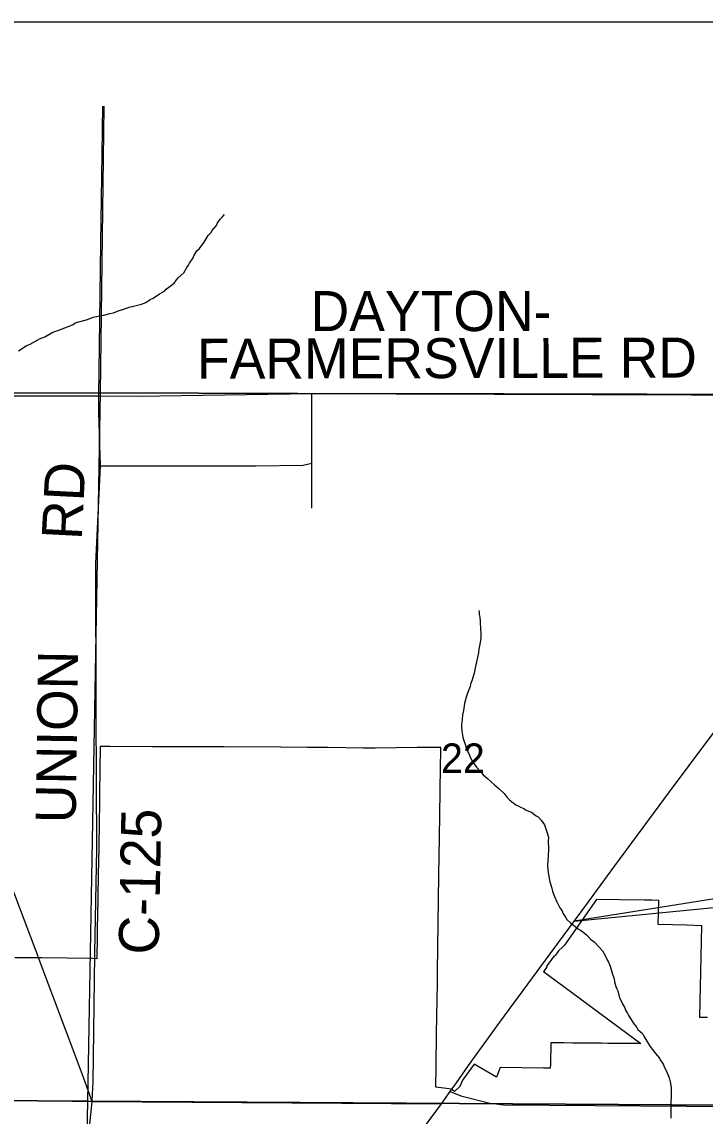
# Model space of a CAD drawing. Extents: x 0 to 34, y 0 to 22.
# Drawn here: x 2.955 to 3.924, y 15.768 to 17.321 of the extents above; entities that cross this region are included whole.
import ezdxf

# ---------------------------------------------------------------- set-up
doc = ezdxf.new("R2010")
doc.units = 0
for name, color, linetype in [('GM_X_County_Road', 7, 'Continuous'), ('GM_X_County_Road_Text', 7, 'Continuous'), ('GM_X_Interchange_Ramps', 7, 'Continuous'), ('GM_X_Minor_River', 7, 'Continuous'), ('GM_X_Section', 7, 'Continuous'), ('GM_X_Section_Text', 7, 'Continuous'), ('GM_X_State_Route', 7, 'Continuous'), ('GM_X_State_Shield', 7, 'Continuous'), ('GM_X_Township_Road', 7, 'Continuous'), ('SH_Data', 7, 'Continuous'), ('SH_Text', 7, 'Continuous')]:
    doc.layers.add(name, color=color, linetype=linetype)

msp = doc.modelspace()

# ---------------------------------------------------------------- linework, layer by layer
at = {"layer": 'GM_X_County_Road'}
for points in [[(2.9739, 16.0048), (2.9448, 16.0825), (2.8399, 16.3533), (2.7746, 16.5176), (2.7346, 16.6245), (2.707, 16.6961), (2.6839, 16.7319), (2.6556, 16.7576), (2.6288, 16.7772), (2.6089, 16.7905), (2.6107, 16.9419), (2.6089, 16.9612), (2.6005, 16.9874), (2.5848, 17.0188), (2.5494, 17.0939), (2.5063, 17.2013)], [(3.0639, 16.7903), (3.0647, 16.8607), (3.0668, 17.0065), (3.0686, 17.1337), (3.0694, 17.2013)], [(2.1171, 16.7968), (2.2769, 16.7951), (2.4356, 16.7891), (2.5828, 16.7904), (2.6089, 16.7905), (2.664, 16.7909), (2.8237, 16.7904), (3.0081, 16.7905), (3.0639, 16.7903), (3.1192, 16.79), (3.3661, 16.7938), (3.6388, 16.7936), (4.0443, 16.793), (4.283, 16.7943)], [(3.0602, 16.3421), (3.0596, 16.5524), (3.0663, 16.6909), (3.0637, 16.7669), (3.0639, 16.7903)], [(3.058, 15.9976), (3.058, 15.9996), (3.0608, 16.1477), (3.0602, 16.3421)], [(3.0543, 15.7893), (3.0388, 15.8321), (2.9778, 15.9944), (2.9757, 16.0001), (2.9739, 16.0048)], [(3.0548, 15.7993), (3.0557, 15.8164), (3.058, 15.9976)], [(3.0365, 15.2041), (3.0346, 15.2161), (3.0374, 15.3737), (3.0394, 15.4793), (3.0423, 15.5906), (3.0436, 15.6833), (3.0543, 15.7893), (3.0548, 15.7993)]]:
    msp.add_lwpolyline(points, dxfattribs=at)
at = {"layer": 'GM_X_Interchange_Ramps'}
msp.add_lwpolyline([(3.9272, 15.9082), (3.9166, 15.9084), (3.9171, 15.9319), (3.9176, 15.9514), (3.9185, 15.995), (3.9194, 16.0385), (3.8981, 16.0391), (3.8573, 16.0403), (3.8582, 16.0745), (3.8483, 16.0746), (3.8382, 16.0747), (3.8027, 16.0752), (3.7697, 16.0756), (3.7244, 16.0108), (3.7212, 16.0076), (3.7161, 16.0027), (3.7118, 15.9968), (3.7105, 15.9951), (3.7098, 15.9956), (3.6985, 15.9804), (3.6993, 15.9798), (3.6948, 15.9737), (3.7455, 15.9361), (3.8019, 15.8942), (3.8328, 15.8712), (3.8128, 15.8714), (3.8084, 15.8714), (3.7999, 15.8715), (3.7948, 15.8715), (3.7859, 15.8716), (3.7769, 15.8717), (3.7759, 15.8717), (3.7589, 15.8719), (3.741, 15.872), (3.7364, 15.8721), (3.723, 15.8722), (3.7051, 15.8724), (3.7045, 15.8427), (3.7043, 15.8365), (3.7018, 15.8365), (3.6949, 15.8366), (3.6334, 15.8372), (3.6279, 15.8235), (3.6135, 15.8321), (3.5964, 15.8422), (3.5798, 15.8192), (3.5759, 15.8106), (3.5684, 15.8034), (3.5637, 15.8066), (3.5573, 15.8074), (3.542, 15.8092), (3.5424, 15.8387), (3.5426, 15.8545), (3.5428, 15.87), (3.5429, 15.8718), (3.5431, 15.8851), (3.5434, 15.9096), (3.5438, 15.934), (3.5441, 15.9565), (3.5443, 15.9737), (3.5463, 16.1101), (3.5471, 16.1636), (3.548, 16.2292), (3.5481, 16.2341), (3.5485, 16.2594), (3.5489, 16.2915), (3.543, 16.2914), (3.5154, 16.2912), (3.4559, 16.2906), (3.4387, 16.2907), (3.3892, 16.2912), (3.36, 16.2914), (3.322, 16.2918), (3.2419, 16.2925), (3.2165, 16.2925), (3.1687, 16.2926), (3.14, 16.2926), (3.0794, 16.2927), (3.0685, 16.2927), (3.0658, 16.2927), (3.0648, 16.2268), (3.0646, 16.2157), (3.0641, 16.1815), (3.0632, 16.1253), (3.0631, 16.1157), (3.0624, 16.0752), (3.0616, 16.0342), (3.0616, 16.03), (3.0615, 16.0215), (3.0611, 15.9942), (3.0611, 15.9917), (3.0547, 15.9918), (2.9832, 15.9928), (2.975, 15.9929), (2.9447, 15.993)], dxfattribs=at)
at = {"layer": 'GM_X_Minor_River'}
for points in [[(2.9501, 16.8543), (2.9606, 16.8613), (2.9675, 16.8642), (2.9795, 16.8715), (2.9872, 16.874), (2.9985, 16.8806), (3.0058, 16.8831), (3.0219, 16.8891), (3.0273, 16.8917), (3.0304, 16.8939), (3.0477, 16.8988), (3.0558, 16.902), (3.0654, 16.9041), (3.0711, 16.9051), (3.0796, 16.9072), (3.0846, 16.9082), (3.0927, 16.9114), (3.098, 16.9128), (3.1069, 16.9164), (3.113, 16.9178), (3.1245, 16.9205), (3.1307, 16.9231), (3.1369, 16.9271), (3.1411, 16.9289), (3.1501, 16.9352), (3.157, 16.9392), (3.1594, 16.9418), (3.1707, 16.9503), (3.1742, 16.9551), (3.1766, 16.9577), (3.1844, 16.9652), (3.1888, 16.9727), (3.1911, 16.976), (3.1924, 16.9787), (3.1979, 16.9862), (3.1987, 16.9892), (3.2031, 16.9963), (3.2066, 16.9997), (3.2133, 17.0083), (3.2189, 17.018), (3.2232, 17.0221), (3.2244, 17.0248), (3.2307, 17.0322), (3.2316, 17.0352), (3.2359, 17.0412), (3.2386, 17.0438), (3.2422, 17.0479)], [(3.6032, 16.486), (3.6035, 16.4834), (3.6034, 16.4803), (3.6044, 16.4765), (3.605, 16.4704), (3.605, 16.467), (3.6052, 16.4624), (3.6051, 16.4597), (3.6057, 16.4532), (3.6056, 16.4464), (3.605, 16.4403), (3.6029, 16.4308), (3.6024, 16.4262), (3.601, 16.419), (3.5997, 16.413), (3.598, 16.4046), (3.5972, 16.4016), (3.5963, 16.3971), (3.593, 16.3861), (3.5913, 16.3812), (3.5905, 16.3781), (3.588, 16.371), (3.5868, 16.3683), (3.5851, 16.3627), (3.5826, 16.354), (3.5821, 16.3505), (3.5812, 16.3441), (3.5799, 16.338), (3.5793, 16.3312), (3.5784, 16.3236), (3.5783, 16.3209), (3.5789, 16.3148), (3.5802, 16.306), (3.5813, 16.3029), (3.5838, 16.296), (3.5852, 16.291), (3.5862, 16.2876), (3.5895, 16.2806), (3.5909, 16.2779), (3.5942, 16.2714), (3.5997, 16.2636), (3.6056, 16.257), (3.6093, 16.2527), (3.6153, 16.2476), (3.6205, 16.2429), (3.6257, 16.2382), (3.6313, 16.2331), (3.6388, 16.2261), (3.6432, 16.2206), (3.6465, 16.2171), (3.6499, 16.2144), (3.6525, 16.2124), (3.6555, 16.2101), (3.6589, 16.2088), (3.6623, 16.2068), (3.6668, 16.2048), (3.6694, 16.2032), (3.6732, 16.2012), (3.6777, 16.1996), (3.6844, 16.1945), (3.6871, 16.1929), (3.6915, 16.1882), (3.6959, 16.1816), (3.6991, 16.1732), (3.7016, 16.164), (3.7014, 16.1579), (3.7016, 16.1487), (3.7012, 16.1362), (3.7007, 16.132), (3.7005, 16.1228), (3.7014, 16.1141), (3.7017, 16.1114), (3.7031, 16.1033), (3.7037, 16.1007), (3.7066, 16.0918), (3.7076, 16.0876), (3.7083, 16.0849), (3.7105, 16.0799), (3.7137, 16.0726), (3.718, 16.0637), (3.721, 16.0598), (3.722, 16.0564), (3.7242, 16.0533), (3.7257, 16.0506), (3.7279, 16.0475), (3.7335, 16.042), (3.7372, 16.0392), (3.7443, 16.0337), (3.747, 16.0322), (3.7507, 16.0298), (3.7556, 16.0255), (3.7615, 16.0196), (3.7664, 16.0157), (3.7741, 16.0075), (3.7782, 16.0028), (3.7822, 15.9962), (3.7855, 15.9893), (3.7869, 15.9866), (3.7891, 15.9812), (3.7919, 15.9712), (3.7951, 15.9631)], [(3.7951, 15.9631), (3.7954, 15.9589), (3.7975, 15.9524), (3.7986, 15.949), (3.8, 15.9459), (3.8018, 15.9401), (3.8024, 15.9363), (3.8057, 15.9301), (3.8071, 15.9266), (3.8101, 15.922), (3.8111, 15.9189), (3.814, 15.9139), (3.8155, 15.9112), (3.8181, 15.9069), (3.8221, 15.9007), (3.8269, 15.8942), (3.8287, 15.8911), (3.835, 15.8856), (3.8372, 15.8817), (3.8398, 15.8771), (3.8453, 15.8686), (3.8504, 15.8616), (3.8537, 15.8573), (3.8563, 15.8538), (3.8593, 15.8507), (3.8604, 15.848), (3.8637, 15.8437), (3.8651, 15.841), (3.8658, 15.8383), (3.868, 15.8348), (3.8713, 15.8275), (3.8731, 15.8229), (3.8744, 15.8172), (3.8758, 15.8091), (3.8759, 15.8007), (3.8758, 15.7946), (3.8753, 15.7897), (3.8755, 15.7836), (3.8752, 15.7729), (3.8755, 15.7687), (3.8754, 15.7653)]]:
    msp.add_lwpolyline(points, dxfattribs=at)
at = {"layer": 'GM_X_Section'}
msp.add_lwpolyline([(4.0506, 17.2013), (4.0439, 16.7912), (3.0664, 16.7946), (3.0714, 17.2013)], dxfattribs=at)
for points in [[(3.0664, 16.7946), (4.0439, 16.7912), (4.0274, 15.7833), (3.0481, 15.7894)], [(3.0481, 15.7894), (4.0274, 15.7833), (4.0198, 14.784), (3.0289, 14.7963)]]:
    msp.add_lwpolyline(points, close=True, dxfattribs=at)
at = {"layer": 'GM_X_State_Route'}
msp.add_line((3.5501, 15.7858), (3.5622, 15.8032), dxfattribs=at)
for points in [[(3.5622, 15.8032), (3.5711, 15.8155), (3.5884, 15.84), (3.6326, 15.9018), (3.6726, 15.9555), (3.7225, 16.0236), (3.7496, 16.0602), (3.7945, 16.1214), (3.8283, 16.1669), (3.8734, 16.2283), (3.9291, 16.3031), (3.9895, 16.3833), (4.0157, 16.4179), (4.0387, 16.4512)], [(3.3868, 15.5648), (3.412, 15.5986), (3.4609, 15.6653), (3.5071, 15.7277), (3.5501, 15.7858)]]:
    msp.add_lwpolyline(points, dxfattribs=at)
at = {"layer": 'GM_X_State_Shield'}
msp.add_lwpolyline([(2.1171, 17.2013), (2.1171, 16.794), (3.0664, 16.7946), (3.0714, 17.2013)], dxfattribs=at)
for points in [[(2.1171, 16.794), (2.1171, 15.7957), (3.0481, 15.7894), (3.0664, 16.7946)], [(2.1171, 15.7957), (2.1171, 14.8034), (3.0289, 14.7963), (3.0481, 15.7894)]]:
    msp.add_lwpolyline(points, close=True, dxfattribs=at)
at = {"layer": 'GM_X_Township_Road'}
msp.add_line((3.5501, 15.7858), (3.5622, 15.8032), dxfattribs=at)
for points in [[(3.3661, 16.6822), (3.3662, 16.695), (3.3661, 16.7938)], [(3.0663, 16.6909), (3.2862, 16.6911), (3.3537, 16.692), (3.3662, 16.695)], [(3.3661, 16.6312), (3.366, 16.6703), (3.3661, 16.6822)], [(2.5465, 15.7951), (2.5643, 15.796), (2.5889, 15.7974), (2.613, 15.7981), (2.6289, 15.798), (2.6475, 15.7981), (2.6607, 15.7972), (2.6741, 15.7966), (2.689, 15.7953), (2.7011, 15.7945), (2.7205, 15.793), (2.7383, 15.7923), (2.7608, 15.7916), (2.7958, 15.7916), (2.8456, 15.7914), (2.9128, 15.7914), (3.0543, 15.7893), (3.5501, 15.7858)], [(3.5622, 15.8032), (3.5772, 15.7973), (3.6188, 15.7869), (3.627, 15.7856), (3.6382, 15.7845), (4.0272, 15.7814), (4.1995, 15.7808), (4.3534, 15.7752), (4.5245, 15.7749), (4.6675, 15.7752)]]:
    msp.add_lwpolyline(points, dxfattribs=at)
at = {"layer": 'SH_Data'}
msp.add_line((2, 17.3211), (9, 17.3211), dxfattribs=at)
at = {"layer": 'SH_Text'}
msp.add_lwpolyline([(9.6169, 16.9806), (3.7384, 16.0451), (9.6169, 16.6206)], close=True, dxfattribs=at)

# ---------------------------------------------------------------- texts
at = {"layer": 'GM_X_County_Road_Text'}
for s, height, rotation, p in [('DAYTON-', 0.05682, 0, (3.3642, 16.8823)), ('FARMERSVILLE RD', 0.056818, 0.149, (3.2031, 16.8146)), ('RD', 0.05682, 87.0388, (3.0394, 16.5853)), ('UNION', 0.05682, 89.1519, (3.031, 16.1836)), ('C-125', 0.05682, 88.8978, (3.1487, 15.9972))]:
    msp.add_text(s, height=height, rotation=rotation, dxfattribs=at).set_placement(p)
at = {"layer": 'GM_X_Section_Text'}
msp.add_text('22', height=0.04186, rotation=0, dxfattribs=at).set_placement((3.5492, 16.2553))

doc.saveas('drawing.dxf')
